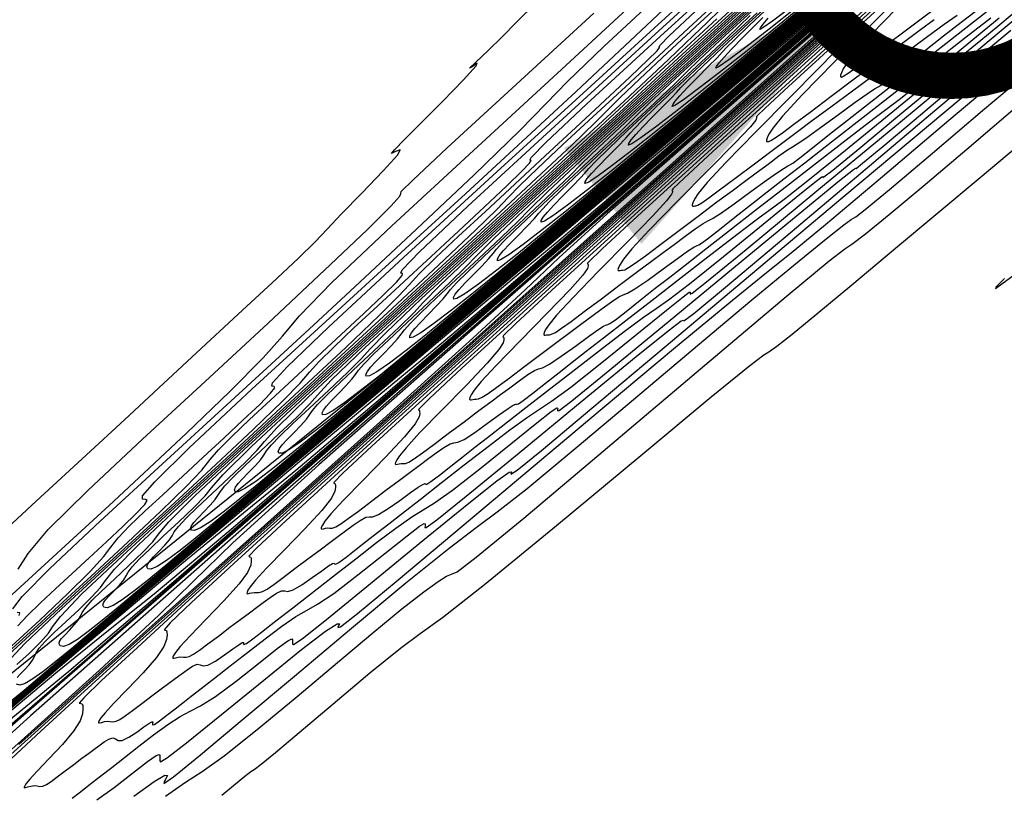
# Model space of a CAD drawing. Extents: x 3249832 to 3255657, y 13789405 to 13793316.
# Tile 663 of 1056: x 3253240 to 3253293, y 13791194 to 13791236. Entities that reach past the tile are written whole.
import ezdxf

# ---------------------------------------------------------------- set-up
doc = ezdxf.new("R2010")
doc.units = 0
doc.header["$LTSCALE"] = 100
doc.header["$MEASUREMENT"] = 0
for name, color, linetype in [('GRATIO_03231_CON', 1, 'CONTINUOUS'), ('GRATIO_0323_ICON', 1, 'CONTINUOUS'), ('TARGETS_EAST', 7, 'CONTINUOUS'), ('TARGETS_WEST', 7, 'CONTINUOUS')]:
    doc.layers.add(name, color=color, linetype=linetype)

# ---------------------------------------------------------------- blocks, each defined once
blk = doc.blocks.new('Gratio_032316_contours')
at = {"layer": 'GRATIO_03231_CON', "color": 5, "linetype": 'Continuous', "flags": 128}
for points in [[(3253238.396, 13791207.614), (3253240.723, 13791209.763), (3253243.209, 13791212.054), (3253245.499, 13791214.175), (3253247.609, 13791216.135), (3253249.646, 13791218.024), (3253251.661, 13791219.886), (3253253.491, 13791221.581), (3253254.919, 13791222.923), (3253255.824, 13791223.813), (3253256.476, 13791224.496), (3253257.238, 13791225.304), (3253258.347, 13791226.448), (3253259.508, 13791227.654), (3253260.297, 13791228.524), (3253260.429, 13791228.79), (3253260.18, 13791228.691), (3253259.963, 13791228.592), (3253260.116, 13791228.797), (3253260.669, 13791229.356), (3253261.577, 13791230.257), (3253262.742, 13791231.431), (3253263.852, 13791232.576), (3253264.546, 13791233.333), (3253264.596, 13791233.473), (3253264.323, 13791233.289), (3253264.187, 13791233.203), (3253264.525, 13791233.533), (3253265.204, 13791234.174), (3253265.971, 13791234.92), (3253266.706, 13791235.674), (3253267.826, 13791236.784)], [(3253287.083, 13791239.092), (3253280.388, 13791233.265), (3253268.347, 13791222.789), (3253253.84, 13791210.169), (3253240.743, 13791198.776), (3253232.044, 13791191.214)], [(3253239.745, 13791206.091), (3253240.277, 13791206.932), (3253241.374, 13791208.229), (3253243.515, 13791210.346), (3253246.478, 13791213.116), (3253249.866, 13791216.24), (3253253.285, 13791219.409), (3253256.341, 13791222.27), (3253258.642, 13791224.461), (3253259.919, 13791225.733), (3253260.407, 13791226.285), (3253260.462, 13791226.431), (3253260.494, 13791226.534), (3253261.113, 13791227.153), (3253262.983, 13791228.899), (3253266.49, 13791232.129), (3253270.914, 13791236.194)], [(3253287.824, 13791239.803), (3253282.968, 13791235.577), (3253274.169, 13791227.921), (3253263.184, 13791218.365), (3253252.426, 13791209.005), (3253243.863, 13791201.559), (3253237.67, 13791196.206)], [(3253238.505, 13791203.891), (3253240.967, 13791206.144), (3253242.939, 13791207.946), (3253244.664, 13791209.533), (3253246.552, 13791211.288), (3253248.852, 13791213.448), (3253251.186, 13791215.684), (3253253.017, 13791217.523), (3253254.054, 13791218.702), (3253254.983, 13791219.798), (3253256.735, 13791221.598), (3253259.987, 13791224.676), (3253264.405, 13791228.757), (3253269.401, 13791233.356), (3253274.393, 13791237.978)], [(3253285.548, 13791237.889), (3253279.991, 13791233.053), (3253272.527, 13791226.56), (3253264.109, 13791219.235), (3253255.682, 13791211.905), (3253248.168, 13791205.396), (3253242.481, 13791200.535), (3253239.144, 13791197.794)], [(3253239.791, 13791203.568), (3253239.832, 13791203.722), (3253239.681, 13791203.743)], [(3253239.454, 13791203.934), (3253239.966, 13791204.597), (3253241.462, 13791206.114), (3253244.181, 13791208.678), (3253247.559, 13791211.792), (3253250.831, 13791214.783), (3253253.452, 13791217.178), (3253255.745, 13791219.288), (3253258.253, 13791221.619), (3253261.312, 13791224.487), (3253264.43, 13791227.44), (3253266.907, 13791229.834), (3253268.339, 13791231.291), (3253269.5, 13791232.491), (3253271.454, 13791234.383), (3253274.886, 13791237.57)], [(3253285.813, 13791238.186), (3253281.871, 13791234.755), (3253275.792, 13791229.464), (3253267.501, 13791222.25), (3253258.666, 13791214.586), (3253251.389, 13791208.328), (3253247.103, 13791204.736), (3253244.545, 13791202.686), (3253241.783, 13791200.458), (3253237.445, 13791196.827)], [(3253239.4, 13791201.927), (3253240.907, 13791203.323), (3253242.422, 13791204.752), (3253243.64, 13791205.954), (3253244.357, 13791206.75), (3253244.768, 13791207.284), (3253245.164, 13791207.782), (3253245.779, 13791208.425), (3253246.609, 13791209.22), (3253247.589, 13791210.13), (3253248.657, 13791211.117), (3253249.768, 13791212.145), (3253250.88, 13791213.177), (3253251.936, 13791214.162), (3253252.823, 13791215.008), (3253253.416, 13791215.606), (3253253.635, 13791215.894), (3253253.6, 13791215.975), (3253253.475, 13791215.995), (3253253.512, 13791216.176), (3253254.31, 13791217.043), (3253256.552, 13791219.195), (3253260.617, 13791222.963), (3253265.667, 13791227.593), (3253270.559, 13791232.062), (3253274.405, 13791235.574), (3253277.325, 13791238.249)], [(3253284.947, 13791237.543), (3253278.9, 13791232.282), (3253271.765, 13791226.09), (3253265.653, 13791220.819), (3253261.966, 13791217.702), (3253259.274, 13791215.486), (3253255.44, 13791212.296), (3253249.044, 13791206.879), (3253241.533, 13791200.48), (3253235.074, 13791194.965)], [(3253239.396, 13791201.774), (3253241.002, 13791203.236), (3253242.417, 13791204.53), (3253243.919, 13791205.911), (3253245.678, 13791207.54), (3253247.444, 13791209.198), (3253248.86, 13791210.574), (3253249.685, 13791211.453), (3253250.148, 13791212.017), (3253250.597, 13791212.547), (3253251.306, 13791213.268), (3253252.268, 13791214.182), (3253253.407, 13791215.239), (3253254.65, 13791216.388), (3253255.942, 13791217.583), (3253257.236, 13791218.783), (3253258.465, 13791219.93), (3253259.508, 13791220.918), (3253260.228, 13791221.626), (3253260.537, 13791221.981), (3253260.559, 13791222.091), (3253260.467, 13791222.114), (3253260.542, 13791222.297), (3253261.483, 13791223.265), (3253264.097, 13791225.735), (3253268.802, 13791230.075), (3253274.46, 13791235.255), (3253279.543, 13791239.896)], [(3253286.179, 13791238.671), (3253281.719, 13791234.791), (3253276.457, 13791230.224), (3253271.949, 13791226.336), (3253269.15, 13791223.97), (3253266.608, 13791221.859), (3253262.268, 13791218.214), (3253254.843, 13791211.905), (3253246.1, 13791204.448), (3253238.573, 13791198.021)], [(3253238.788, 13791201.058), (3253241.034, 13791203.132), (3253243.265, 13791205.164), (3253245.101, 13791206.836), (3253246.72, 13791208.316), (3253248.437, 13791209.896), (3253250.449, 13791211.757), (3253252.467, 13791213.645), (3253254.079, 13791215.194), (3253255.012, 13791216.156), (3253255.529, 13791216.751), (3253256.03, 13791217.313), (3253256.832, 13791218.11), (3253257.928, 13791219.145), (3253259.226, 13791220.348), (3253260.643, 13791221.658), (3253262.117, 13791223.021), (3253263.591, 13791224.389), (3253264.995, 13791225.698), (3253266.194, 13791226.828), (3253267.04, 13791227.645), (3253267.439, 13791228.067), (3253267.518, 13791228.207), (3253267.46, 13791228.233), (3253267.53, 13791228.381), (3253268.329, 13791229.19), (3253270.541, 13791231.271), (3253274.504, 13791234.921), (3253279.168, 13791239.185)], [(3253284.538, 13791237.3), (3253281.148, 13791234.358), (3253278.245, 13791231.854), (3253276.334, 13791230.237), (3253273.941, 13791228.232), (3253269.097, 13791224.133), (3253260.642, 13791216.931), (3253250.667, 13791208.416), (3253242.072, 13791201.076), (3253237.038, 13791196.783)], [(3253239.097, 13791200.973), (3253240.112, 13791202.052), (3253242.088, 13791203.934), (3253244.622, 13791206.267), (3253247.134, 13791208.554), (3253249.201, 13791210.436), (3253251.023, 13791212.102), (3253252.956, 13791213.88), (3253255.22, 13791215.974), (3253257.489, 13791218.091), (3253259.299, 13791219.814), (3253260.339, 13791220.86), (3253260.91, 13791221.484), (3253261.463, 13791222.078), (3253262.359, 13791222.953), (3253263.587, 13791224.107), (3253265.045, 13791225.458), (3253266.636, 13791226.929), (3253268.291, 13791228.46), (3253269.947, 13791229.995), (3253271.524, 13791231.465), (3253272.879, 13791232.738), (3253273.852, 13791233.665), (3253274.341, 13791234.153), (3253274.478, 13791234.324), (3253274.453, 13791234.351), (3253274.497, 13791234.446), (3253275.007, 13791234.962), (3253276.417, 13791236.289)], [(3253283.518, 13791236.504), (3253281.275, 13791234.605), (3253275.925, 13791230.052), (3253266.442, 13791221.957), (3253255.234, 13791212.384), (3253245.571, 13791204.132), (3253239.911, 13791199.305), (3253237.474, 13791197.238)], [(3253239.685, 13791200.215), (3253239.852, 13791200.399), (3253240.084, 13791200.639), (3253240.329, 13791200.903), (3253240.522, 13791201.15), (3253240.629, 13791201.353), (3253240.718, 13791201.554), (3253240.887, 13791201.811), (3253241.213, 13791202.173), (3253241.696, 13791202.648), (3253242.318, 13791203.231), (3253243.037, 13791203.902), (3253243.719, 13791204.562), (3253244.21, 13791205.094), (3253244.474, 13791205.477), (3253244.963, 13791206.086), (3253246.248, 13791207.392), (3253248.689, 13791209.685), (3253251.797, 13791212.537), (3253254.871, 13791215.334), (3253257.4, 13791217.636), (3253259.628, 13791219.673), (3253261.993, 13791221.849), (3253264.762, 13791224.408), (3253267.534, 13791226.984), (3253269.739, 13791229.054), (3253270.994, 13791230.267), (3253271.671, 13791230.951), (3253272.329, 13791231.609), (3253273.412, 13791232.639), (3253274.905, 13791234.031), (3253276.682, 13791235.676), (3253278.612, 13791237.46)], [(3253287.339, 13791239.947), (3253281.96, 13791235.352), (3253272.324, 13791227.117), (3253260.91, 13791217.366), (3253251.038, 13791208.935), (3253245.204, 13791203.961), (3253242.623, 13791201.775), (3253241.693, 13791201.009), (3253241.08, 13791200.527), (3253240.545, 13791200.14), (3253240.119, 13791199.893), (3253240.119, 13791199.893), (3253239.826, 13791199.812), (3253239.654, 13791199.854)], [(3253287.443, 13791240.098), (3253282.384, 13791235.777), (3253273.319, 13791228.032), (3253262.572, 13791218.85), (3253253.251, 13791210.891), (3253247.696, 13791206.156), (3253245.179, 13791204.027), (3253244.207, 13791203.228), (3253243.539, 13791202.702), (3253242.958, 13791202.278), (3253242.5, 13791202.003), (3253242.5, 13791202.003), (3253242.194, 13791201.905), (3253242.022, 13791201.939), (3253241.957, 13791202.042), (3253241.977, 13791202.165), (3253242.078, 13791202.315), (3253242.261, 13791202.516), (3253242.514, 13791202.777), (3253242.781, 13791203.063), (3253242.994, 13791203.325), (3253243.112, 13791203.534), (3253243.212, 13791203.739), (3253243.398, 13791204.008), (3253243.755, 13791204.397), (3253244.282, 13791204.911), (3253244.96, 13791205.547), (3253245.744, 13791206.279), (3253246.492, 13791206.997), (3253247.036, 13791207.573), (3253247.342, 13791207.985), (3253247.896, 13791208.642), (3253249.316, 13791210.062), (3253251.99, 13791212.561), (3253255.385, 13791215.672), (3253258.74, 13791218.724), (3253261.499, 13791221.236), (3253263.931, 13791223.459), (3253266.512, 13791225.833), (3253269.533, 13791228.626), (3253272.557, 13791231.431), (3253274.958, 13791233.675), (3253276.321, 13791234.97), (3253277.052, 13791235.685), (3253277.762, 13791236.374)], [(3253282.808, 13791236.203), (3253274.315, 13791228.947), (3253264.234, 13791220.335), (3253255.463, 13791212.847), (3253250.187, 13791208.352), (3253247.735, 13791206.279), (3253246.72, 13791205.447), (3253245.997, 13791204.877), (3253245.37, 13791204.416), (3253244.882, 13791204.113), (3253244.882, 13791204.113), (3253244.562, 13791203.997), (3253244.39, 13791204.024), (3253244.331, 13791204.127), (3253244.36, 13791204.254), (3253244.472, 13791204.415), (3253244.67, 13791204.632), (3253244.944, 13791204.915), (3253245.234, 13791205.222), (3253245.465, 13791205.5), (3253245.595, 13791205.716), (3253245.705, 13791205.925), (3253245.909, 13791206.205), (3253246.296, 13791206.62), (3253246.868, 13791207.175), (3253247.602, 13791207.863), (3253248.451, 13791208.655), (3253249.264, 13791209.431), (3253249.863, 13791210.052), (3253250.21, 13791210.493), (3253250.829, 13791211.199), (3253252.384, 13791212.731), (3253255.29, 13791215.437), (3253258.973, 13791218.807), (3253262.609, 13791222.114), (3253265.598, 13791224.836), (3253268.234, 13791227.245), (3253271.03, 13791229.817), (3253274.304, 13791232.843), (3253277.579, 13791235.878)], [(3253283.232, 13791236.628), (3253275.311, 13791229.862), (3253265.896, 13791221.82), (3253257.676, 13791214.803), (3253252.679, 13791210.548), (3253250.29, 13791208.532), (3253249.234, 13791207.666), (3253248.456, 13791207.053), (3253247.783, 13791206.554), (3253247.263, 13791206.223), (3253247.263, 13791206.223), (3253246.93, 13791206.09), (3253246.757, 13791206.109), (3253246.705, 13791206.211), (3253246.742, 13791206.344), (3253246.865, 13791206.515), (3253247.078, 13791206.748), (3253247.374, 13791207.053), (3253247.686, 13791207.382), (3253247.936, 13791207.675), (3253248.078, 13791207.898), (3253248.199, 13791208.111), (3253248.42, 13791208.403), (3253248.838, 13791208.843), (3253249.453, 13791209.438), (3253250.244, 13791210.179), (3253251.158, 13791211.031), (3253252.036, 13791211.866), (3253252.689, 13791212.531), (3253253.078, 13791213.001), (3253253.762, 13791213.756), (3253255.452, 13791215.401), (3253258.591, 13791218.313), (3253262.561, 13791221.942), (3253266.478, 13791225.504), (3253269.696, 13791228.434), (3253272.518, 13791231.014), (3253275.487, 13791233.745), (3253278.936, 13791236.931)], [(3253284.079, 13791237.479), (3253277.302, 13791231.692), (3253269.22, 13791224.79), (3253262.102, 13791218.716), (3253257.663, 13791214.94), (3253255.402, 13791213.036), (3253254.262, 13791212.104), (3253253.374, 13791211.403), (3253252.609, 13791210.83), (3253252.027, 13791210.443), (3253252.027, 13791210.443), (3253251.666, 13791210.276), (3253251.492, 13791210.279), (3253251.453, 13791210.379), (3253251.507, 13791210.522), (3253251.651, 13791210.715), (3253251.896, 13791210.981), (3253252.234, 13791211.328), (3253252.592, 13791211.701), (3253252.879, 13791212.026), (3253253.045, 13791212.261), (3253253.187, 13791212.483), (3253253.442, 13791212.797), (3253253.921, 13791213.289), (3253254.625, 13791213.965), (3253255.528, 13791214.81), (3253256.573, 13791215.783), (3253257.581, 13791216.734), (3253258.342, 13791217.489), (3253258.813, 13791218.017), (3253259.628, 13791218.869), (3253261.588, 13791220.741), (3253265.192, 13791224.065), (3253269.736, 13791228.211), (3253274.215, 13791232.284), (3253277.829, 13791235.573), (3253280.602, 13791238.103)], [(3253284.503, 13791237.905), (3253278.297, 13791232.607), (3253270.881, 13791226.274), (3253264.314, 13791220.672), (3253260.155, 13791217.136), (3253257.957, 13791215.288), (3253256.776, 13791214.323), (3253255.832, 13791213.578), (3253255.022, 13791212.968), (3253254.408, 13791212.553), (3253254.408, 13791212.553), (3253254.034, 13791212.368), (3253253.86, 13791212.363), (3253253.827, 13791212.464), (3253253.889, 13791212.612), (3253254.044, 13791212.815), (3253254.305, 13791213.097), (3253254.664, 13791213.466), (3253255.044, 13791213.86), (3253255.351, 13791214.201), (3253255.528, 13791214.442), (3253255.68, 13791214.668), (3253255.954, 13791214.994), (3253256.463, 13791215.512), (3253257.211, 13791216.228), (3253258.169, 13791217.126), (3253259.28, 13791218.159), (3253260.353, 13791219.169), (3253261.168, 13791219.968), (3253261.681, 13791220.525), (3253262.562, 13791221.425), (3253264.656, 13791223.411), (3253268.491, 13791226.94), (3253273.311, 13791231.334), (3253278.04, 13791235.635), (3253281.799, 13791239.055)], [(3253284.926, 13791238.33), (3253279.293, 13791233.522), (3253272.543, 13791227.759), (3253266.527, 13791222.628), (3253262.646, 13791219.332), (3253260.513, 13791217.54), (3253259.29, 13791216.542), (3253258.291, 13791215.753), (3253257.435, 13791215.106), (3253256.79, 13791214.663), (3253256.79, 13791214.663), (3253256.401, 13791214.461), (3253256.227, 13791214.448), (3253256.201, 13791214.548), (3253256.271, 13791214.701), (3253256.437, 13791214.915), (3253256.713, 13791215.214), (3253257.094, 13791215.604), (3253257.497, 13791216.019), (3253257.822, 13791216.376), (3253258.011, 13791216.624), (3253258.174, 13791216.854), (3253258.465, 13791217.191), (3253259.005, 13791217.735), (3253259.796, 13791218.492), (3253260.811, 13791219.442), (3253261.987, 13791220.535), (3253263.125, 13791221.603), (3253263.994, 13791222.447), (3253264.549, 13791223.033), (3253265.495, 13791223.982), (3253267.724, 13791226.081), (3253271.765, 13791229.791), (3253276.683, 13791234.272), (3253281.18, 13791238.36)], [(3253285.35, 13791238.756), (3253280.289, 13791234.437), (3253274.205, 13791229.244), (3253268.74, 13791224.584), (3253265.138, 13791221.527), (3253263.068, 13791219.792), (3253261.803, 13791218.761), (3253260.75, 13791217.928), (3253259.848, 13791217.244), (3253259.171, 13791216.773), (3253259.171, 13791216.773), (3253258.769, 13791216.554), (3253258.595, 13791216.533), (3253258.575, 13791216.632), (3253258.654, 13791216.79), (3253258.831, 13791217.015), (3253259.122, 13791217.33), (3253259.524, 13791217.742), (3253259.949, 13791218.179), (3253260.293, 13791218.551), (3253260.494, 13791218.806), (3253260.668, 13791219.04), (3253260.976, 13791219.388), (3253261.546, 13791219.958), (3253262.382, 13791220.755), (3253263.453, 13791221.757), (3253264.694, 13791222.911), (3253265.898, 13791224.038), (3253266.821, 13791224.926), (3253267.416, 13791225.54), (3253268.424, 13791226.535), (3253270.779, 13791228.739), (3253275.009, 13791232.616), (3253280.01, 13791237.17)], [(3253282.28, 13791236.267), (3253277.529, 13791232.213), (3253273.165, 13791228.497), (3253270.122, 13791225.919), (3253268.18, 13791224.297), (3253266.831, 13791223.199), (3253265.667, 13791222.279), (3253264.673, 13791221.52), (3253263.934, 13791220.993), (3253263.934, 13791220.993), (3253263.505, 13791220.739), (3253263.33, 13791220.703), (3253263.323, 13791220.801), (3253263.418, 13791220.969), (3253263.617, 13791221.215), (3253263.94, 13791221.563), (3253264.384, 13791222.018), (3253264.855, 13791222.498), (3253265.236, 13791222.901), (3253265.461, 13791223.169), (3253265.656, 13791223.412), (3253265.998, 13791223.782), (3253266.63, 13791224.405), (3253267.554, 13791225.282), (3253268.737, 13791226.389), (3253270.109, 13791227.663), (3253271.442, 13791228.906), (3253272.473, 13791229.885), (3253273.104, 13791230.512), (3253273.904, 13791231.298), (3253275.612, 13791232.896), (3253278.66, 13791235.69), (3253282.265, 13791238.971)], [(3253283.275, 13791237.182), (3253279.19, 13791233.698), (3253275.378, 13791230.453), (3253272.614, 13791228.115), (3253270.735, 13791226.549), (3253269.345, 13791225.418), (3253268.126, 13791224.454), (3253267.086, 13791223.658), (3253266.316, 13791223.103), (3253266.316, 13791223.103), (3253265.873, 13791222.832), (3253265.697, 13791222.787), (3253265.697, 13791222.885), (3253265.8, 13791223.058), (3253266.01, 13791223.315), (3253266.348, 13791223.679), (3253266.813, 13791224.156), (3253267.307, 13791224.657), (3253267.708, 13791225.077), (3253267.944, 13791225.351), (3253268.149, 13791225.597), (3253268.509, 13791225.979), (3253269.171, 13791226.628), (3253270.139, 13791227.546), (3253271.379, 13791228.704), (3253272.816, 13791230.039), (3253274.215, 13791231.341), (3253275.3, 13791232.364), (3253275.947, 13791232.999), (3253276.644, 13791233.679), (3253278.028, 13791234.974), (3253280.486, 13791237.227)], [(3253284.27, 13791238.097), (3253280.852, 13791235.183), (3253277.591, 13791232.409), (3253275.106, 13791230.311), (3253273.291, 13791228.801), (3253271.859, 13791227.637), (3253270.585, 13791226.629), (3253269.499, 13791225.797), (3253268.697, 13791225.213), (3253268.697, 13791225.213), (3253268.241, 13791224.925), (3253268.065, 13791224.872), (3253268.071, 13791224.969), (3253268.183, 13791225.148), (3253268.403, 13791225.415), (3253268.757, 13791225.796), (3253269.243, 13791226.293), (3253269.76, 13791226.817), (3253270.179, 13791227.252), (3253270.427, 13791227.532), (3253270.643, 13791227.783), (3253271.02, 13791228.177), (3253271.713, 13791228.851), (3253272.725, 13791229.809), (3253274.021, 13791231.02), (3253275.523, 13791232.415), (3253276.987, 13791233.775), (3253278.126, 13791234.843), (3253278.791, 13791235.485), (3253279.384, 13791236.06)], [(3253282.514, 13791236.668), (3253279.803, 13791234.365), (3253277.597, 13791232.507), (3253275.847, 13791231.053), (3253274.373, 13791229.856), (3253273.043, 13791228.804), (3253271.912, 13791227.935), (3253271.079, 13791227.323), (3253271.079, 13791227.323), (3253270.609, 13791227.018), (3253270.432, 13791226.957), (3253270.445, 13791227.053), (3253270.565, 13791227.237), (3253270.796, 13791227.515), (3253271.166, 13791227.912), (3253271.673, 13791228.431), (3253272.212, 13791228.976), (3253272.65, 13791229.427), (3253272.91, 13791229.714), (3253273.137, 13791229.969), (3253273.531, 13791230.374), (3253274.255, 13791231.074), (3253275.311, 13791232.073), (3253276.662, 13791233.336), (3253278.23, 13791234.791), (3253279.759, 13791236.209)], [(3253282.581, 13791236.898), (3253280.958, 13791235.558), (3253279.4, 13791234.295), (3253277.961, 13791233.155), (3253276.738, 13791232.211), (3253275.842, 13791231.543), (3253275.842, 13791231.543), (3253275.345, 13791231.203), (3253275.167, 13791231.127), (3253275.193, 13791231.222), (3253275.33, 13791231.416), (3253275.583, 13791231.714), (3253275.983, 13791232.145), (3253276.533, 13791232.707), (3253277.118, 13791233.295), (3253277.593, 13791233.777), (3253277.877, 13791234.077), (3253278.124, 13791234.341), (3253278.554, 13791234.768), (3253279.338, 13791235.52), (3253280.482, 13791236.6)], [(3253281.914, 13791236.514), (3253280.419, 13791235.33), (3253279.151, 13791234.349), (3253278.223, 13791233.653), (3253278.223, 13791233.653), (3253277.713, 13791233.296), (3253277.535, 13791233.212), (3253277.567, 13791233.306), (3253277.712, 13791233.505), (3253277.976, 13791233.814), (3253278.392, 13791234.261), (3253278.963, 13791234.845), (3253279.57, 13791235.454), (3253280.065, 13791235.952)], [(3253281.56, 13791236.484), (3253280.605, 13791235.763), (3253280.605, 13791235.763), (3253280.08, 13791235.388), (3253279.903, 13791235.296), (3253279.941, 13791235.39), (3253280.094, 13791235.594), (3253280.369, 13791235.914)]]:
    blk.add_lwpolyline(points, dxfattribs=at)
at = {"layer": 'GRATIO_03231_CON', "color": 1, "linetype": 'Continuous', "flags": 128}
for points in [[(3253250.78, 13791193.852), (3253251.925, 13791194.801), (3253252.343, 13791195.122), (3253252.526, 13791195.241), (3253252.909, 13791195.535), (3253253.68, 13791196.167), (3253254.967, 13791197.249), (3253256.797, 13791198.8), (3253258.784, 13791200.469), (3253260.441, 13791201.814), (3253261.518, 13791202.606), (3253262.722, 13791203.472), (3253264.999, 13791205.254), (3253268.906, 13791208.457), (3253273.458, 13791212.235), (3253277.28, 13791215.408), (3253279.361, 13791217.104), (3253280.134, 13791217.692), (3253280.396, 13791217.849), (3253280.83, 13791218.157), (3253281.659, 13791218.808), (3253282.995, 13791219.9), (3253284.889, 13791221.477), (3253287.154, 13791223.376), (3253289.546, 13791225.381), (3253291.836, 13791227.293), (3253293.863, 13791228.98)], [(3253287.016, 13791238.898), (3253280, 13791232.791), (3253267.455, 13791221.87), (3253252.759, 13791209.034), (3253240.409, 13791198.151), (3253233.716, 13791192.077)], [(3253247.716, 13791193.803), (3253248.799, 13791194.547), (3253249.715, 13791195.125), (3253250.906, 13791195.973), (3253252.687, 13791197.397), (3253254.844, 13791199.195), (3253257.031, 13791201.037), (3253258.956, 13791202.645), (3253260.527, 13791203.932), (3253261.707, 13791204.863), (3253262.481, 13791205.425), (3253262.942, 13791205.705), (3253263.208, 13791205.81), (3253263.514, 13791205.948), (3253264.554, 13791206.726), (3253267.137, 13791208.847), (3253271.668, 13791212.666), (3253276.938, 13791217.132), (3253281.331, 13791220.844), (3253283.669, 13791222.781), (3253284.522, 13791223.436), (3253284.898, 13791223.681), (3253285.637, 13791224.245), (3253286.919, 13791225.285), (3253288.755, 13791226.816), (3253291.123, 13791228.822), (3253293.862, 13791231.172)], [(3253287.979, 13791239.666), (3253283.17, 13791235.48), (3253274.57, 13791227.992), (3253264.495, 13791219.193), (3253256.029, 13791211.733), (3253251.374, 13791207.51), (3253249.216, 13791205.415), (3253247.358, 13791203.587), (3253244.144, 13791200.622), (3253240.077, 13791196.959), (3253236.198, 13791193.494)], [(3253246.011, 13791193.785), (3253247.106, 13791194.588), (3253247.691, 13791194.934), (3253247.838, 13791194.906), (3253247.683, 13791194.638), (3253247.633, 13791194.482), (3253248.161, 13791194.848), (3253249.62, 13791196.037), (3253251.882, 13791197.929), (3253254.702, 13791200.3), (3253257.798, 13791202.894), (3253260.744, 13791205.338), (3253263.076, 13791207.23), (3253264.539, 13791208.347), (3253265.693, 13791209.194), (3253267.303, 13791210.456), (3253269.914, 13791212.619), (3253273.178, 13791215.369), (3253276.53, 13791218.196), (3253279.476, 13791220.66), (3253281.838, 13791222.611), (3253283.511, 13791223.976), (3253284.452, 13791224.725), (3253284.858, 13791225.025), (3253284.983, 13791225.09), (3253285.108, 13791225.156), (3253285.621, 13791225.557), (3253286.933, 13791226.649), (3253289.253, 13791228.611), (3253291.978, 13791230.918), (3253294.302, 13791232.869)], [(3253286.34, 13791238.168), (3253281.684, 13791234.115), (3253276.231, 13791229.352), (3253271.649, 13791225.314), (3253269.033, 13791222.943), (3253267.192, 13791221.209), (3253264.361, 13791218.592), (3253259.325, 13791214.048), (3253253.077, 13791208.457), (3253247.161, 13791203.177), (3253242.779, 13791199.266), (3253239.779, 13791196.585)], [(3253244.002, 13791193.596), (3253244.943, 13791194.271), (3253245.938, 13791195.041), (3253246.751, 13791195.672), (3253247.207, 13791195.989), (3253247.384, 13791196.055), (3253247.418, 13791195.994), (3253247.423, 13791195.907), (3253247.422, 13791195.814), (3253247.413, 13791195.714), (3253247.451, 13791195.655), (3253247.821, 13791195.88), (3253248.863, 13791196.684), (3253250.759, 13791198.22), (3253253.041, 13791200.083), (3253255.081, 13791201.726), (3253256.386, 13791202.723), (3253257.013, 13791203.132), (3253257.153, 13791203.128), (3253257.056, 13791202.935), (3253257.2, 13791202.967), (3253258.123, 13791203.682), (3253260.222, 13791205.421), (3253263.339, 13791208.037), (3253267.177, 13791211.264), (3253271.378, 13791214.787), (3253275.349, 13791218.102), (3253278.437, 13791220.657), (3253280.27, 13791222.14), (3253281.601, 13791223.204), (3253283.466, 13791224.74), (3253286.551, 13791227.339), (3253290.149, 13791230.386), (3253293.203, 13791232.966)], [(3253285.168, 13791237.003), (3253281.363, 13791233.597), (3253274.506, 13791227.474), (3253266.077, 13791219.956), (3253258.123, 13791212.86), (3253252.236, 13791207.605), (3253248.204, 13791204.002), (3253245.363, 13791201.459), (3253243.122, 13791199.452), (3253241.189, 13791197.716), (3253239.345, 13791196.053)], [(3253284.111, 13791235.855), (3253279.565, 13791231.801), (3253274.512, 13791227.291), (3253269.51, 13791222.821), (3253264.85, 13791218.654), (3253260.761, 13791214.993), (3253257.374, 13791211.959), (3253254.452, 13791209.335), (3253251.665, 13791206.822), (3253248.811, 13791204.236), (3253246.196, 13791201.851), (3253244.259, 13791200.058), (3253243.296, 13791199.124), (3253243.051, 13791198.823), (3253243.13, 13791198.807), (3253243.13, 13791198.807), (3253243.208, 13791198.786), (3253243.238, 13791198.694), (3253243.242, 13791198.523), (3253243.221, 13791198.259), (3253243.091, 13791197.868), (3253242.747, 13791197.312), (3253242.135, 13791196.583), (3253241.406, 13791195.809), (3253240.766, 13791195.147), (3253240.368, 13791194.717), (3253240.175, 13791194.48), (3253240.097, 13791194.359), (3253240.065, 13791194.287), (3253240.075, 13791194.252), (3253240.14, 13791194.256), (3253240.268, 13791194.293), (3253240.434, 13791194.339), (3253240.607, 13791194.363), (3253240.764, 13791194.349), (3253240.914, 13791194.326), (3253241.076, 13791194.339), (3253241.27, 13791194.423), (3253241.521, 13791194.587), (3253241.856, 13791194.835), (3253242.287, 13791195.159), (3253242.757, 13791195.513), (3253243.196, 13791195.843), (3253243.551, 13791196.107), (3253243.844, 13791196.323), (3253244.115, 13791196.524), (3253244.393, 13791196.727), (3253244.654, 13791196.889), (3253244.866, 13791196.956), (3253245.012, 13791196.899), (3253245.157, 13791196.81), (3253245.382, 13791196.811), (3253245.74, 13791196.985), (3253246.162, 13791197.265), (3253246.55, 13791197.544), (3253246.824, 13791197.735), (3253246.981, 13791197.825), (3253247.036, 13791197.819), (3253247.02, 13791197.736), (3253247.015, 13791197.658), (3253247.119, 13791197.681), (3253247.398, 13791197.872), (3253247.8, 13791198.18), (3253248.239, 13791198.526), (3253248.659, 13791198.855), (3253249.107, 13791199.203), (3253249.661, 13791199.632), (3253250.376, 13791200.188), (3253251.222, 13791200.847), (3253252.154, 13791201.573), (3253253.114, 13791202.317), (3253254.02, 13791202.995), (3253254.78, 13791203.517), (3253255.361, 13791203.848), (3253255.962, 13791204.181), (3253256.84, 13791204.771), (3253258.145, 13791205.769), (3253259.596, 13791206.926), (3253260.804, 13791207.893), (3253261.481, 13791208.409), (3253261.736, 13791208.564), (3253261.778, 13791208.537), (3253261.782, 13791208.477), (3253261.782, 13791208.413), (3253261.775, 13791208.344), (3253261.847, 13791208.34), (3253262.423, 13791208.762), (3253264.014, 13791210.039), (3253266.881, 13791212.391), (3253270.28, 13791215.193), (3253273.221, 13791217.606), (3253274.947, 13791218.995), (3253275.657, 13791219.527), (3253275.783, 13791219.572), (3253275.8, 13791219.531), (3253276.333, 13791219.935), (3253278.046, 13791221.351), (3253281.317, 13791224.097), (3253285.374, 13791227.518), (3253289.159, 13791230.711), (3253291.839, 13791232.969), (3253293.488, 13791234.354)], [(3253285.691, 13791237.173), (3253282.433, 13791234.262), (3253278.065, 13791230.356), (3253273.163, 13791225.971), (3253268.46, 13791221.76), (3253264.5, 13791218.213), (3253261.084, 13791215.145), (3253257.825, 13791212.207), (3253254.486, 13791209.183), (3253251.422, 13791206.391), (3253249.137, 13791204.284), (3253247.975, 13791203.174), (3253247.646, 13791202.805), (3253247.703, 13791202.777), (3253247.703, 13791202.777), (3253247.773, 13791202.758), (3253247.8, 13791202.675), (3253247.804, 13791202.52), (3253247.78, 13791202.276), (3253247.63, 13791201.89), (3253247.228, 13791201.297), (3253246.512, 13791200.477), (3253245.659, 13791199.582), (3253244.91, 13791198.809), (3253244.445, 13791198.306), (3253244.218, 13791198.029), (3253244.127, 13791197.886), (3253244.089, 13791197.802), (3253244.094, 13791197.759), (3253244.153, 13791197.756), (3253244.27, 13791197.787), (3253244.423, 13791197.829), (3253244.583, 13791197.851), (3253244.728, 13791197.838), (3253244.873, 13791197.823), (3253245.042, 13791197.848), (3253245.256, 13791197.952), (3253245.544, 13791198.146), (3253245.935, 13791198.435), (3253246.436, 13791198.812), (3253246.984, 13791199.225), (3253247.495, 13791199.608), (3253247.908, 13791199.916), (3253248.249, 13791200.168), (3253248.565, 13791200.402), (3253248.888, 13791200.638), (3253249.191, 13791200.836), (3253249.433, 13791200.934), (3253249.596, 13791200.906), (3253249.755, 13791200.847), (3253250.009, 13791200.886), (3253250.422, 13791201.111), (3253250.914, 13791201.445), (3253251.366, 13791201.771), (3253251.687, 13791201.996), (3253251.874, 13791202.107), (3253251.95, 13791202.119), (3253251.951, 13791202.055), (3253251.97, 13791202.003), (3253252.112, 13791202.063), (3253252.451, 13791202.305), (3253252.926, 13791202.673), (3253253.441, 13791203.08), (3253253.933, 13791203.464), (3253254.459, 13791203.872), (3253255.108, 13791204.375), (3253255.944, 13791205.026), (3253256.936, 13791205.799), (3253258.027, 13791206.649), (3253259.151, 13791207.52), (3253260.199, 13791208.313), (3253261.054, 13791208.92), (3253261.67, 13791209.299), (3253262.298, 13791209.679), (3253263.26, 13791210.359), (3253264.747, 13791211.519), (3253266.425, 13791212.869), (3253267.831, 13791214.004), (3253268.618, 13791214.619), (3253268.912, 13791214.818), (3253268.959, 13791214.809), (3253268.962, 13791214.762), (3253268.961, 13791214.712), (3253268.956, 13791214.659), (3253269.045, 13791214.683), (3253269.725, 13791215.203), (3253271.59, 13791216.716), (3253274.941, 13791219.477), (3253278.9, 13791222.748), (3253282.291, 13791225.546), (3253284.228, 13791227.13), (3253284.979, 13791227.725), (3253285.099, 13791227.794), (3253285.119, 13791227.783), (3253285.473, 13791228.059), (3253286.568, 13791228.968), (3253288.619, 13791230.692), (3253291.068, 13791232.755), (3253293.164, 13791234.518)], [(3253287.644, 13791238.797), (3253284.284, 13791235.797), (3253279.968, 13791231.938), (3253275.48, 13791227.92), (3253271.424, 13791224.286), (3253267.69, 13791220.932), (3253263.985, 13791217.591), (3253260.162, 13791214.129), (3253256.649, 13791210.93), (3253254.015, 13791208.51), (3253252.654, 13791207.225), (3253252.242, 13791206.787), (3253252.275, 13791206.747), (3253252.275, 13791206.747), (3253252.338, 13791206.73), (3253252.362, 13791206.655), (3253252.366, 13791206.517), (3253252.339, 13791206.294), (3253252.168, 13791205.912), (3253251.709, 13791205.282), (3253250.889, 13791204.37), (3253249.913, 13791203.355), (3253249.054, 13791202.471), (3253248.521, 13791201.895), (3253248.261, 13791201.577), (3253248.158, 13791201.414), (3253248.112, 13791201.317), (3253248.113, 13791201.266), (3253248.165, 13791201.257), (3253248.272, 13791201.282), (3253248.412, 13791201.318), (3253248.558, 13791201.339), (3253248.692, 13791201.328), (3253248.833, 13791201.319), (3253249.007, 13791201.357), (3253249.243, 13791201.481), (3253249.568, 13791201.704), (3253250.013, 13791202.034), (3253250.585, 13791202.465), (3253251.21, 13791202.936), (3253251.794, 13791203.374), (3253252.266, 13791203.725), (3253252.655, 13791204.012), (3253253.015, 13791204.279), (3253253.383, 13791204.55), (3253253.728, 13791204.782), (3253254, 13791204.912), (3253254.179, 13791204.912), (3253254.353, 13791204.884), (3253254.637, 13791204.962), (3253255.105, 13791205.236), (3253255.666, 13791205.625), (3253256.183, 13791205.999), (3253256.55, 13791206.256), (3253256.767, 13791206.39), (3253256.864, 13791206.418), (3253256.883, 13791206.374), (3253256.925, 13791206.348), (3253257.106, 13791206.445), (3253257.505, 13791206.739), (3253258.052, 13791207.166), (3253258.643, 13791207.633), (3253259.207, 13791208.074), (3253259.81, 13791208.541), (3253260.554, 13791209.118), (3253261.513, 13791209.864), (3253262.65, 13791210.75), (3253263.901, 13791211.725), (3253265.188, 13791212.723), (3253266.378, 13791213.631), (3253267.327, 13791214.323), (3253267.98, 13791214.75), (3253268.634, 13791215.176), (3253269.679, 13791215.946), (3253271.348, 13791217.268), (3253273.255, 13791218.812), (3253274.858, 13791220.115), (3253275.755, 13791220.829), (3253276.088, 13791221.073), (3253276.139, 13791221.081), (3253276.141, 13791221.047), (3253276.141, 13791221.012), (3253276.137, 13791220.973), (3253276.243, 13791221.026), (3253277.026, 13791221.644), (3253279.165, 13791223.394), (3253283.002, 13791226.562), (3253287.52, 13791230.302), (3253291.361, 13791233.486), (3253293.508, 13791235.266)], [(3253284.601, 13791235.962), (3253281.522, 13791233.205), (3253278.059, 13791230.101), (3253274.26, 13791226.687), (3253270.145, 13791222.976), (3253265.838, 13791219.075), (3253261.875, 13791215.469), (3253258.894, 13791212.736), (3253257.334, 13791211.276), (3253256.838, 13791210.769), (3253256.848, 13791210.716), (3253256.848, 13791210.716), (3253256.904, 13791210.701), (3253256.925, 13791210.636), (3253256.928, 13791210.514), (3253256.899, 13791210.311), (3253256.706, 13791209.933), (3253256.189, 13791209.267), (3253255.266, 13791208.263), (3253254.166, 13791207.128), (3253253.198, 13791206.134), (3253252.597, 13791205.484), (3253252.305, 13791205.126), (3253252.188, 13791204.942), (3253252.136, 13791204.832), (3253252.131, 13791204.773), (3253252.178, 13791204.757), (3253252.274, 13791204.776), (3253252.401, 13791204.808), (3253252.533, 13791204.826), (3253252.656, 13791204.818), (3253252.792, 13791204.816), (3253252.973, 13791204.867), (3253253.229, 13791205.01), (3253253.592, 13791205.263), (3253254.091, 13791205.634), (3253254.734, 13791206.118), (3253255.437, 13791206.647), (3253256.093, 13791207.139), (3253256.623, 13791207.533), (3253257.06, 13791207.856), (3253257.465, 13791208.156), (3253257.878, 13791208.462), (3253258.265, 13791208.728), (3253258.567, 13791208.891), (3253258.763, 13791208.919), (3253258.951, 13791208.921), (3253259.264, 13791209.037), (3253259.788, 13791209.362), (3253260.417, 13791209.805), (3253260.999, 13791210.227), (3253261.412, 13791210.517), (3253261.66, 13791210.672), (3253261.778, 13791210.718), (3253261.814, 13791210.693), (3253261.88, 13791210.692), (3253262.1, 13791210.827), (3253262.558, 13791211.172), (3253263.179, 13791211.659), (3253263.846, 13791212.187), (3253264.481, 13791212.684), (3253265.161, 13791213.211), (3253266, 13791213.861), (3253267.082, 13791214.703), (3253268.364, 13791215.702), (3253269.775, 13791216.801), (3253271.224, 13791217.926), (3253272.557, 13791218.949), (3253273.601, 13791219.726), (3253274.289, 13791220.201), (3253274.97, 13791220.674), (3253276.099, 13791221.534), (3253277.949, 13791223.017), (3253280.084, 13791224.755), (3253281.885, 13791226.226), (3253282.892, 13791227.039), (3253283.264, 13791227.328), (3253283.319, 13791227.352), (3253283.321, 13791227.332), (3253283.321, 13791227.311), (3253283.318, 13791227.288), (3253283.383, 13791227.32), (3253283.857, 13791227.695), (3253285.155, 13791228.756), (3253287.481, 13791230.678), (3253290.219, 13791232.947), (3253292.545, 13791234.881), (3253293.843, 13791235.966)], [(3253284.997, 13791236.039), (3253281.363, 13791232.757), (3253276.863, 13791228.675), (3253272.286, 13791224.511), (3253268.65, 13791221.189), (3253266.692, 13791219.378), (3253266.029, 13791218.733), (3253265.993, 13791218.656), (3253265.993, 13791218.656), (3253266.034, 13791218.645), (3253266.05, 13791218.597), (3253266.052, 13791218.507), (3253266.017, 13791218.346), (3253265.783, 13791217.976), (3253265.151, 13791217.237), (3253264.02, 13791216.05), (3253262.672, 13791214.675), (3253261.486, 13791213.458), (3253260.75, 13791212.662), (3253260.392, 13791212.223), (3253260.248, 13791211.998), (3253260.184, 13791211.863), (3253260.169, 13791211.786), (3253260.202, 13791211.758), (3253260.278, 13791211.765), (3253260.378, 13791211.788), (3253260.484, 13791211.802), (3253260.585, 13791211.797), (3253260.711, 13791211.808), (3253260.904, 13791211.885), (3253261.202, 13791212.069), (3253261.639, 13791212.38), (3253262.248, 13791212.833), (3253263.032, 13791213.423), (3253263.89, 13791214.069), (3253264.69, 13791214.67), (3253265.337, 13791215.151), (3253265.87, 13791215.545), (3253266.364, 13791215.911), (3253266.869, 13791216.285), (3253267.338, 13791216.621), (3253267.702, 13791216.847), (3253267.929, 13791216.933), (3253268.147, 13791216.994), (3253268.52, 13791217.187), (3253269.154, 13791217.613), (3253269.921, 13791218.165), (3253270.632, 13791218.682), (3253271.138, 13791219.038), (3253271.447, 13791219.237), (3253271.605, 13791219.317), (3253271.677, 13791219.33), (3253271.79, 13791219.382), (3253272.087, 13791219.591), (3253272.664, 13791220.039), (3253273.431, 13791220.645), (3253274.25, 13791221.293), (3253275.029, 13791221.903), (3253275.863, 13791222.55), (3253276.893, 13791223.347), (3253278.219, 13791224.379), (3253279.792, 13791225.605), (3253281.522, 13791226.953), (3253283.297, 13791228.333), (3253284.914, 13791229.585), (3253286.148, 13791230.531), (3253286.885, 13791231.084), (3253287.461, 13791231.519), (3253288.325, 13791232.205), (3253289.767, 13791233.378), (3253291.449, 13791234.758), (3253292.872, 13791235.932)], [(3253286.284, 13791237.031), (3253282.172, 13791233.293), (3253277.466, 13791229.009), (3253273.528, 13791225.415), (3253271.372, 13791223.429), (3253270.624, 13791222.715), (3253270.566, 13791222.625), (3253270.566, 13791222.625), (3253270.599, 13791222.616), (3253270.612, 13791222.577), (3253270.614, 13791222.504), (3253270.576, 13791222.363), (3253270.321, 13791221.998), (3253269.632, 13791221.222), (3253268.397, 13791219.943), (3253266.925, 13791218.448), (3253265.63, 13791217.12), (3253264.826, 13791216.251), (3253264.435, 13791215.772), (3253264.278, 13791215.526), (3253264.208, 13791215.378), (3253264.188, 13791215.293), (3253264.215, 13791215.258), (3253264.28, 13791215.26), (3253264.367, 13791215.277), (3253264.46, 13791215.29), (3253264.549, 13791215.286), (3253264.671, 13791215.305), (3253264.869, 13791215.394), (3253265.189, 13791215.598), (3253265.663, 13791215.938), (3253266.326, 13791216.432), (3253267.181, 13791217.076), (3253268.116, 13791217.78), (3253268.989, 13791218.435), (3253269.694, 13791218.96), (3253270.276, 13791219.389), (3253270.814, 13791219.788), (3253271.364, 13791220.197), (3253271.875, 13791220.567), (3253272.269, 13791220.826), (3253272.513, 13791220.939), (3253272.745, 13791221.031), (3253273.147, 13791221.262), (3253273.837, 13791221.738), (3253274.673, 13791222.344), (3253275.448, 13791222.91), (3253276, 13791223.298), (3253276.34, 13791223.519), (3253276.519, 13791223.617), (3253276.609, 13791223.649), (3253276.745, 13791223.726), (3253277.08, 13791223.973), (3253277.717, 13791224.472), (3253278.557, 13791225.138), (3253279.452, 13791225.847), (3253280.304, 13791226.513), (3253281.215, 13791227.219), (3253282.339, 13791228.09), (3253283.788, 13791229.218), (3253285.506, 13791230.557), (3253287.396, 13791232.029), (3253289.334, 13791233.536), (3253291.093, 13791234.903), (3253292.421, 13791235.934)], [(3253287.992, 13791238.378), (3253284.713, 13791235.391), (3253280.86, 13791231.883), (3253277.602, 13791228.91), (3253275.813, 13791227.263), (3253275.19, 13791226.67), (3253275.139, 13791226.595), (3253275.139, 13791226.595), (3253275.164, 13791226.588), (3253275.174, 13791226.558), (3253275.176, 13791226.501), (3253275.135, 13791226.381), (3253274.859, 13791226.02), (3253274.112, 13791225.207), (3253272.774, 13791223.836), (3253271.178, 13791222.221), (3253269.774, 13791220.782), (3253268.903, 13791219.84), (3253268.478, 13791219.32), (3253268.309, 13791219.053), (3253268.231, 13791218.894), (3253268.207, 13791218.8), (3253268.227, 13791218.759), (3253268.282, 13791218.754), (3253268.356, 13791218.767), (3253268.435, 13791218.777), (3253268.513, 13791218.776), (3253268.63, 13791218.801), (3253268.835, 13791218.903), (3253269.175, 13791219.127), (3253269.687, 13791219.497), (3253270.404, 13791220.032), (3253271.331, 13791220.729), (3253272.343, 13791221.491), (3253273.288, 13791222.2), (3253274.051, 13791222.768), (3253274.681, 13791223.234), (3253275.264, 13791223.666), (3253275.859, 13791224.109), (3253276.411, 13791224.513), (3253276.836, 13791224.804), (3253277.096, 13791224.946), (3253277.343, 13791225.068), (3253277.775, 13791225.337), (3253278.52, 13791225.864), (3253279.425, 13791226.524), (3253280.264, 13791227.137), (3253280.863, 13791227.559), (3253281.233, 13791227.802), (3253281.433, 13791227.917), (3253281.541, 13791227.968), (3253281.7, 13791228.071), (3253282.074, 13791228.355), (3253282.77, 13791228.905), (3253283.684, 13791229.632), (3253284.655, 13791230.4), (3253285.578, 13791231.122), (3253286.566, 13791231.888), (3253287.785, 13791232.833), (3253289.318, 13791234.026), (3253290.911, 13791235.268), (3253292.228, 13791236.295)], [(3253286.517, 13791236.82), (3253283.779, 13791234.324), (3253281.463, 13791232.21), (3253280.191, 13791231.039), (3253279.748, 13791230.618), (3253279.711, 13791230.565), (3253279.711, 13791230.565), (3253279.73, 13791230.56), (3253279.737, 13791230.538), (3253279.738, 13791230.498), (3253279.695, 13791230.398), (3253279.398, 13791230.041), (3253278.593, 13791229.192), (3253277.151, 13791227.729), (3253275.431, 13791225.995), (3253273.918, 13791224.444), (3253272.979, 13791223.428), (3253272.522, 13791222.869), (3253272.339, 13791222.581), (3253272.255, 13791222.409), (3253272.226, 13791222.307), (3253272.24, 13791222.259), (3253272.284, 13791222.249), (3253272.345, 13791222.257), (3253272.41, 13791222.265), (3253272.478, 13791222.265), (3253272.59, 13791222.297), (3253272.801, 13791222.412), (3253273.162, 13791222.656), (3253273.711, 13791223.055), (3253274.483, 13791223.632), (3253275.48, 13791224.382), (3253276.569, 13791225.202), (3253277.586, 13791225.966), (3253278.408, 13791226.577), (3253279.086, 13791227.078), (3253279.714, 13791227.543), (3253280.355, 13791228.021), (3253280.948, 13791228.46), (3253281.403, 13791228.782), (3253281.679, 13791228.953), (3253281.941, 13791229.105), (3253282.403, 13791229.412), (3253283.203, 13791229.989), (3253284.176, 13791230.704), (3253285.081, 13791231.365), (3253285.726, 13791231.819), (3253286.126, 13791232.084), (3253286.347, 13791232.216), (3253286.472, 13791232.287), (3253286.655, 13791232.415), (3253287.067, 13791232.737), (3253287.824, 13791233.338), (3253288.81, 13791234.125), (3253289.857, 13791234.954), (3253290.817, 13791235.705), (3253291.636, 13791236.338)], [(3253287.555, 13791237.164), (3253285.905, 13791235.516), (3253283.938, 13791233.541), (3253282.206, 13791231.769), (3253281.132, 13791230.606), (3253280.608, 13791229.966), (3253280.399, 13791229.637), (3253280.303, 13791229.439), (3253280.264, 13791229.32), (3253280.264, 13791229.26), (3253280.287, 13791229.238), (3253280.323, 13791229.237), (3253280.361, 13791229.24), (3253280.406, 13791229.245), (3253280.509, 13791229.29), (3253280.732, 13791229.431), (3253281.134, 13791229.714), (3253281.758, 13791230.172), (3253282.639, 13791230.831), (3253283.778, 13791231.687), (3253285.023, 13791232.624), (3253286.184, 13791233.496), (3253287.123, 13791234.195), (3253287.897, 13791234.767), (3253288.614, 13791235.297), (3253289.345, 13791235.844)], [(3253287.306, 13791236.436), (3253285.958, 13791235.042), (3253285.092, 13791234.08), (3253284.637, 13791233.5), (3253284.429, 13791233.165), (3253284.326, 13791232.955), (3253284.283, 13791232.827), (3253284.277, 13791232.76), (3253284.289, 13791232.732), (3253284.311, 13791232.726), (3253284.336, 13791232.728), (3253284.37, 13791232.734), (3253284.468, 13791232.787), (3253284.697, 13791232.94), (3253285.121, 13791233.243), (3253285.782, 13791233.731), (3253286.718, 13791234.43), (3253287.924, 13791235.337), (3253289.221, 13791236.315)], [(3253293.156, 13791221.819), (3253292.689, 13791221.344), (3253292.68, 13791221.287), (3253293.081, 13791221.579), (3253293.806, 13791222.114)]]:
    blk.add_lwpolyline(points, dxfattribs=at)
at = {"layer": 'GRATIO_0323_ICON', "color": 7, "linetype": 'Continuous', "flags": 128}
for points in [[(3253239.731, 13791203.016), (3253240.253, 13791203.582), (3253240.95, 13791204.258), (3253241.77, 13791205.021), (3253242.664, 13791205.847), (3253243.594, 13791206.707), (3253244.524, 13791207.57), (3253245.406, 13791208.395), (3253246.138, 13791209.098), (3253246.604, 13791209.587), (3253246.734, 13791209.808), (3253246.641, 13791209.859), (3253246.482, 13791209.877), (3253246.483, 13791210.055), (3253247.138, 13791210.82), (3253249.007, 13791212.655), (3253252.399, 13791215.821), (3253256.613, 13791219.692), (3253260.695, 13791223.422), (3253263.964, 13791226.41), (3253266.825, 13791229.042), (3253269.955, 13791231.95), (3253273.772, 13791235.527), (3253277.673, 13791239.197)], [(3253283.715, 13791236.415), (3253276.081, 13791229.774), (3253267.074, 13791221.956), (3253259.357, 13791215.301), (3253254.782, 13791211.435), (3253251.94, 13791209.113), (3253248.612, 13791206.377), (3253243.244, 13791201.853), (3253236.966, 13791196.511)], [(3253242.673, 13791193.687), (3253243.037, 13791193.973), (3253243.384, 13791194.245), (3253243.756, 13791194.533), (3253244.215, 13791194.889), (3253244.807, 13791195.349), (3253245.508, 13791195.896), (3253246.28, 13791196.497), (3253247.078, 13791197.113), (3253247.841, 13791197.677), (3253248.507, 13791198.114), (3253249.052, 13791198.397), (3253249.626, 13791198.684), (3253250.421, 13791199.184), (3253251.544, 13791200.02), (3253252.767, 13791200.984), (3253253.777, 13791201.783), (3253254.344, 13791202.199), (3253254.56, 13791202.309), (3253254.598, 13791202.265), (3253254.603, 13791202.192), (3253254.602, 13791202.114), (3253254.594, 13791202.029), (3253254.649, 13791201.998), (3253255.122, 13791202.321), (3253256.439, 13791203.361), (3253258.82, 13791205.305), (3253261.661, 13791207.638), (3253264.151, 13791209.666), (3253265.667, 13791210.859), (3253266.335, 13791211.329), (3253266.468, 13791211.35), (3253266.428, 13791211.233), (3253266.767, 13791211.451), (3253268.085, 13791212.517), (3253270.815, 13791214.797), (3253274.723, 13791218.084), (3253279.406, 13791222.023), (3253284.404, 13791226.217), (3253289.039, 13791230.101), (3253292.577, 13791233.064), (3253294.506, 13791234.685)], [(3253285.822, 13791237.468), (3253280.335, 13791232.578), (3253273.44, 13791226.43), (3253266.591, 13791220.32), (3253260.954, 13791215.285), (3253256.537, 13791211.337), (3253253.062, 13791208.226), (3253250.248, 13791205.705), (3253247.821, 13791203.525), (3253245.505, 13791201.438), (3253243.135, 13791199.29), (3253240.97, 13791197.312), (3253239.381, 13791195.832)], [(3253239.676, 13791200.916), (3253240.33, 13791201.526), (3253240.947, 13791202.128), (3253241.384, 13791202.615), (3253241.607, 13791202.969), (3253242.03, 13791203.529), (3253243.18, 13791204.722), (3253245.389, 13791206.81), (3253248.21, 13791209.402), (3253251.003, 13791211.944), (3253253.3, 13791214.036), (3253255.325, 13791215.888), (3253257.475, 13791217.864), (3253259.991, 13791220.191), (3253262.512, 13791222.538), (3253264.519, 13791224.434), (3253265.667, 13791225.563), (3253266.291, 13791226.218), (3253266.896, 13791226.843), (3253267.885, 13791227.796), (3253269.246, 13791229.069), (3253270.863, 13791230.567), (3253272.629, 13791232.199), (3253274.465, 13791233.898), (3253276.302, 13791235.602), (3253278.053, 13791237.233)], [(3253287.391, 13791239.934), (3253281.538, 13791234.927), (3253271.329, 13791226.202), (3253259.249, 13791215.881), (3253248.825, 13791206.978), (3253242.712, 13791201.765), (3253240.068, 13791199.523), (3253239.179, 13791198.789)], [(3253283.655, 13791237.054), (3253276.306, 13791230.777), (3253267.558, 13791223.305), (3253259.889, 13791216.759), (3253255.171, 13791212.744), (3253252.846, 13791210.784), (3253251.748, 13791209.885), (3253250.915, 13791209.228), (3253250.196, 13791208.692), (3253249.645, 13791208.333), (3253249.645, 13791208.333), (3253249.298, 13791208.183), (3253249.125, 13791208.194), (3253249.079, 13791208.295), (3253249.124, 13791208.433), (3253249.258, 13791208.615), (3253249.487, 13791208.865), (3253249.804, 13791209.19), (3253250.139, 13791209.541), (3253250.408, 13791209.85), (3253250.561, 13791210.079), (3253250.693, 13791210.297), (3253250.931, 13791210.6), (3253251.38, 13791211.066), (3253252.039, 13791211.702), (3253252.886, 13791212.494), (3253253.866, 13791213.407), (3253254.809, 13791214.3), (3253255.515, 13791215.01), (3253255.946, 13791215.509), (3253256.695, 13791216.312), (3253258.52, 13791218.071), (3253261.892, 13791221.189), (3253266.149, 13791225.076), (3253270.346, 13791228.894), (3253273.762, 13791232.003), (3253276.56, 13791234.559), (3253279.126, 13791236.914)], [(3253284.695, 13791235.915), (3253280.83, 13791232.442), (3253276.305, 13791228.36), (3253271.514, 13791224.022), (3253267.101, 13791220.008), (3253263.772, 13791216.963), (3253262.013, 13791215.327), (3253261.433, 13791214.751), (3253261.421, 13791214.686), (3253261.421, 13791214.686), (3253261.469, 13791214.673), (3253261.487, 13791214.616), (3253261.49, 13791214.51), (3253261.458, 13791214.328), (3253261.244, 13791213.955), (3253260.67, 13791213.252), (3253259.643, 13791212.156), (3253258.419, 13791210.902), (3253257.342, 13791209.796), (3253256.674, 13791209.073), (3253256.348, 13791208.675), (3253256.218, 13791208.47), (3253256.16, 13791208.348), (3253256.15, 13791208.28), (3253256.19, 13791208.258), (3253256.276, 13791208.271), (3253256.39, 13791208.298), (3253256.509, 13791208.314), (3253256.621, 13791208.307), (3253256.752, 13791208.312), (3253256.938, 13791208.376), (3253257.216, 13791208.539), (3253257.616, 13791208.821), (3253258.169, 13791209.233), (3253258.883, 13791209.77), (3253259.663, 13791210.358), (3253260.391, 13791210.904), (3253260.98, 13791211.342), (3253261.465, 13791211.701), (3253261.914, 13791212.034), (3253262.374, 13791212.374), (3253262.801, 13791212.675), (3253263.135, 13791212.869), (3253263.346, 13791212.926), (3253263.549, 13791212.957), (3253263.892, 13791213.112), (3253264.471, 13791213.487), (3253265.169, 13791213.985), (3253265.815, 13791214.454), (3253266.275, 13791214.777), (3253266.553, 13791214.955), (3253266.692, 13791215.018), (3253266.746, 13791215.011), (3253266.835, 13791215.037), (3253267.093, 13791215.209), (3253267.611, 13791215.605), (3253268.305, 13791216.152), (3253269.048, 13791216.74), (3253269.755, 13791217.293), (3253270.512, 13791217.88), (3253271.446, 13791218.604), (3253272.65, 13791219.541), (3253274.078, 13791220.653), (3253275.649, 13791221.877), (3253277.261, 13791223.13), (3253278.736, 13791224.267), (3253279.874, 13791225.129), (3253280.598, 13791225.652), (3253281.306, 13791226.171), (3253282.518, 13791227.121), (3253284.551, 13791228.766), (3253286.913, 13791230.698), (3253288.912, 13791232.337), (3253290.028, 13791233.25), (3253290.44, 13791233.582), (3253290.5, 13791233.624), (3253290.5, 13791233.617), (3253290.5, 13791233.61), (3253290.499, 13791233.603), (3253290.521, 13791233.613), (3253290.679, 13791233.738), (3253291.112, 13791234.092), (3253291.887, 13791234.733), (3253292.8, 13791235.489), (3253293.575, 13791236.134)], [(3253285.774, 13791239.181), (3253281.284, 13791235.352), (3253275.867, 13791230.729), (3253270.952, 13791226.54), (3253267.63, 13791223.723), (3253265.624, 13791222.045), (3253264.317, 13791220.98), (3253263.208, 13791220.104), (3253262.261, 13791219.382), (3253261.553, 13791218.883), (3253261.553, 13791218.883), (3253261.137, 13791218.647), (3253260.962, 13791218.618), (3253260.949, 13791218.716), (3253261.036, 13791218.88), (3253261.224, 13791219.115), (3253261.531, 13791219.447), (3253261.954, 13791219.88), (3253262.402, 13791220.338), (3253262.765, 13791220.726), (3253262.977, 13791220.987), (3253263.162, 13791221.226), (3253263.487, 13791221.585), (3253264.088, 13791222.182), (3253264.968, 13791223.019), (3253266.095, 13791224.073), (3253267.401, 13791225.287), (3253268.67, 13791226.472), (3253269.647, 13791227.405), (3253270.26, 13791228.026), (3253271.164, 13791228.916), (3253273.195, 13791230.817), (3253276.835, 13791234.153), (3253281.137, 13791238.07)], [(3253282.016, 13791236.321), (3253280.089, 13791234.702), (3253278.402, 13791233.306), (3253276.886, 13791232.076), (3253275.502, 13791230.979), (3253274.325, 13791230.073), (3253273.46, 13791229.433), (3253273.46, 13791229.433), (3253272.977, 13791229.11), (3253272.8, 13791229.042), (3253272.819, 13791229.138), (3253272.947, 13791229.326), (3253273.19, 13791229.615), (3253273.575, 13791230.029), (3253274.103, 13791230.569), (3253274.665, 13791231.136), (3253275.122, 13791231.602), (3253275.393, 13791231.896), (3253275.631, 13791232.155), (3253276.042, 13791232.571), (3253276.797, 13791233.297), (3253277.896, 13791234.336), (3253279.304, 13791235.652), (3253280.937, 13791237.167)], [(3253286.698, 13791236.766), (3253285.324, 13791235.511), (3253284.568, 13791234.816), (3253284.306, 13791234.566), (3253284.284, 13791234.534), (3253284.284, 13791234.534), (3253284.295, 13791234.531), (3253284.299, 13791234.519), (3253284.3, 13791234.495), (3253284.254, 13791234.415), (3253283.936, 13791234.063), (3253283.074, 13791233.177), (3253281.528, 13791231.623), (3253279.685, 13791229.768), (3253278.062, 13791228.107), (3253277.055, 13791227.017), (3253276.565, 13791226.418), (3253276.369, 13791226.109), (3253276.279, 13791225.924), (3253276.245, 13791225.814), (3253276.252, 13791225.759), (3253276.286, 13791225.743), (3253276.334, 13791225.747), (3253276.386, 13791225.753), (3253276.442, 13791225.755), (3253276.549, 13791225.794), (3253276.766, 13791225.921), (3253277.148, 13791226.185), (3253277.734, 13791226.614), (3253278.561, 13791227.231), (3253279.629, 13791228.034), (3253280.796, 13791228.913), (3253281.885, 13791229.731), (3253282.766, 13791230.386), (3253283.491, 13791230.922), (3253284.164, 13791231.42), (3253284.85, 13791231.932), (3253285.485, 13791232.406), (3253285.97, 13791232.76), (3253286.263, 13791232.96), (3253286.539, 13791233.141), (3253287.03, 13791233.487), (3253287.886, 13791234.115), (3253288.928, 13791234.884), (3253289.897, 13791235.593), (3253290.589, 13791236.08)]]:
    blk.add_lwpolyline(points, dxfattribs=at)

msp = doc.modelspace()

# ---------------------------------------------------------------- linework, layer by layer
at = {"layer": 'TARGETS_WEST', "color": 1}
msp.add_line((3253271.404, 13791226.289), (3253114.679, 13791099.822), dxfattribs=at)
at = {"layer": 'TARGETS_WEST', "color": 1, "const_width": 2.5}
msp.add_lwpolyline([(3253281.545, 13791241.541, 1), (3253299.045, 13791241.541, 1)], format="xyb", close=True, dxfattribs=at)
at = {"layer": 'TARGETS_WEST', "color": 1}
msp.add_solid([(3253269.31, 13791228.883), (3253273.497, 13791223.695), (3253286.968, 13791238.849)], dxfattribs=at)

# ---------------------------------------------------------------- block references
at = {"layer": 'TARGETS_EAST'}
msp.add_blockref('Gratio_032316_contours', (0, 0), dxfattribs=at)

doc.saveas('drawing.dxf')
